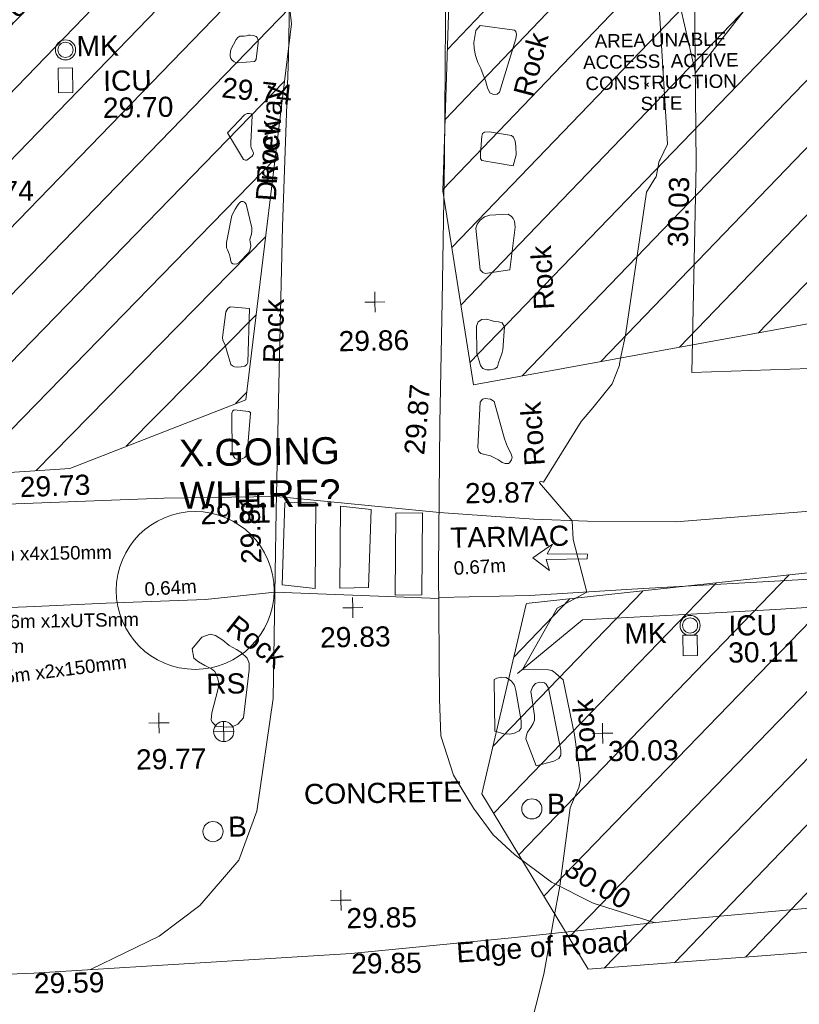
# Model space of a CAD drawing. Header units: millimetres. Extents: x -290717 to 520720, y -88450 to 287762.
# Tile 267 of 381: x 40954 to 55445, y 176391 to 194696. Entities that reach past the tile are written whole.
import ezdxf

# ---------------------------------------------------------------- set-up
doc = ezdxf.new("R2010")
doc.units = ezdxf.units.MM
for name, pattern in [('IMPORT-HIDDEN2 _3_', [4762.5, 3175, -1587.5]), ('IMPORT-UG_ELEC_QLB2 _2_', [2500, 1500, -300.0000000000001, 0, -50, 150, -300.0000000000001, 0, -200]), ('IMPORT-UG_ELEC_STREET LIGHTING_QLB2 _2_', [2700, 1500, -300.0000000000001, 0, -250, 150, -300.0000000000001, 0, -200])]:
    doc.linetypes.add(name, pattern=pattern)
for name, color, linetype, lineweight in [('00_TOPO_DRIVE_WAY', 7, 'Continuous', 9), ('00_TOPO_PEDASTRIAN', 7, 'Continuous', 9), ('00_TOPO_ROAD_EDGE', 7, 'Continuous', 9), ('00_TOPO_SURVEY_TEXT', 7, 'Continuous', 9), ('00_UAV_DRIVE_WAY', 7, 'Continuous', 9), ('GEN-TEXT', 7, 'Continuous', 9), ('SM-QC COMPLETED', 7, 'Continuous', 9)]:
    doc.layers.add(name, color=color, linetype=linetype, lineweight=lineweight)
for name, color, linetype, lineweight, true_color in [('00_TOPO_FOOTPATH', 7, 'Continuous', 9, 0xa50000), ('00_TOPO_FURN_BARRIER_2D', 7, 'Continuous', 9, 0x666666), ('00_TOPO_FURN_BOLLARD', 7, 'Continuous', 9, 0x666666), ('00_TOPO_FURN_MARKER_POST', 7, 'Continuous', 9, 0x666666), ('00_TOPO_FURN_SIGN', 7, 'Continuous', 9, 0x666666), ('00_TOPO_LEVEL_SPOT', 7, 'Continuous', 9, 0x666666), ('00_TOPO_ROAD_MARKING_ARROWS', 7, 'Continuous', 9, 0x999999), ('00_TOPO_ROAD_MARKING_WHITE_CONTINUOUS', 7, 'Continuous', 9, 0x999999), ('00_TOPO_SERV_IC', 5, 'Continuous', 9, 0x0000ff), ('00_UAV_FOOTPATH', 7, 'Continuous', 9, 0xa50000), ('00_UAV_ROCK', 40, 'Continuous', 9, 0xffbf00), ('01_DTM_CONTOUR_MJR', 7, 'Continuous', 9, 0x7f3f00), ('12333-PUM-2D-U-0001-C01 - Rev2_REVIT IMPORT_dwg', 7, 'Continuous', 9, 0x767676), ('PUM-CHAMBER EXTENTS', 6, 'IMPORT-HIDDEN2 _3_', 9, 0xff00ff), ('PUM-ELECTRIC-QLB2', 1, 'IMPORT-UG_ELEC_QLB2 _2_', 9, 0xff0000), ('PUM-GAS-NOTES', 2, 'Continuous', 9, 0xffff00), ('PUM-UNABLE TO SURVEY', 190, 'Continuous', 9, 0x7f00ff)]:
    doc.layers.add(name, color=color, linetype=linetype, lineweight=lineweight, true_color=true_color)
doc.styles.add('Arial', font='arial.ttf', dxfattribs={"height": 500.0000000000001})
doc.styles.add('Arial_1', font='arial.ttf', dxfattribs={"height": 250})
doc.styles.add('Swis721 Lt BT_2', font='swissl.ttf', dxfattribs={"height": 375})
pattern_1 = [(45, (-533641079.65, -725615854.3560001), (-618.7184335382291, 618.7184335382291), [])]

# ---------------------------------------------------------------- blocks, each defined once
blk = doc.blocks.new('12333-PUM-2D-U-0001-C01 - Rev2_REVIT IMPORT_dwg_MSL_Bollard_2-2077182-Site Location Plan Existing')
at = {"layer": '00_TOPO_FURN_BOLLARD', "color": 254, "true_color": 0xcccccc}
blk.add_circle((0, 0), 62.50000000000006, dxfattribs=at)
blk = doc.blocks.new('12333-PUM-2D-U-0001-C01 - Rev2_REVIT IMPORT_dwg_MSL_MarkerPost_SYM-2077183-Site Location Plan Existing')
at = {"layer": '00_TOPO_FURN_MARKER_POST', "color": 254, "true_color": 0xcccccc}
for radius in [499.9079004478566, 374.9309253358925]:
    blk.add_circle((0, 0), radius, dxfattribs=at)
blk = doc.blocks.new('12333-PUM-2D-U-0001-C01 - Rev2_REVIT IMPORT_dwg_MSL_RoadSign_SYM-2077193-Site Location Plan Existing')
at = {"layer": '00_TOPO_FURN_SIGN', "color": 254, "true_color": 0xcccccc}
for p, q in [((-0.2287617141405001, -500.0000000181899), (-0.2287617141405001, 499.9999999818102)), ((-500.2287617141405, 0), (499.7712382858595, 0))]:
    blk.add_line(p, q, dxfattribs=at)
blk.add_circle((-0.2287617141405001, 0), 500.0000000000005, dxfattribs=at)
blk = doc.blocks.new('12333-PUM-2D-U-0001-C01 - Rev2_REVIT IMPORT_dwg_MM-2077200-Site Location Plan Existing')
at = {"layer": '00_TOPO_LEVEL_SPOT', "color": 254, "true_color": 0xcccccc, "flags": 128}
for points in [[(500.0000000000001, 0), (0, 0), (0, 500.0000000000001)], [(0, -500.0000000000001), (0, 0), (-500.0000000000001, 0)]]:
    blk.add_lwpolyline(points, dxfattribs=at)
blk = doc.blocks.new('12333-PUM-2D-U-0001-C01 - Rev2_REVIT IMPORT_dwg_MGS62954_T2_Galway_ITM_3d_Rev1-2077680-Site Location Plan Existing')
at = {"layer": '00_TOPO_DRIVE_WAY', "color": 254, "true_color": 0xcccccc, "flags": 128}
for points in [[(533947310.7138579, 725731693.1597525), (533948599.1790669, 725732292.8675508), (533949364.8963825, 725732849.541381), (533950105.1134104, 725733681.8996902), (533950453.6158828, 725734585.561532), (533950796.9965962, 725736671.5550238), (533950912.4505009, 725740170.8279907), (533951015.7960494, 725742781.650399), (533951124.4683608, 725745445.0481578), (533951288.4688657, 725748596.3189428), (533951375.6958266, 725751100.1535034)], [(533954261.3237748, 725750926.7720876), (533954152.9038471, 725746646.6312761), (533954065.7425202, 725744002.6551392), (533953984.4574562, 725741734.6457609), (533953911.8016596, 725739024.0682355), (533953887.7447301, 725736605.6114737), (533953902.4244289, 725735923.3603222), (533954124.7964522, 725735190.2525634), (533954483.6354288, 725734572.2705452), (533954839.5176274, 725734070.6332626), (533955231.5015766, 725733692.8734832), (533955907.8651333, 725733170.617611), (533956674.2593598, 725732762.6424896), (533957820.6455237, 725732382.5787395)], [(533950862.2703093, 725738649.9250047), (533949572.9945023, 725738536.7528106), (533947723.2392966, 725738499.4396844), (533946396.9614592, 725738459.2854577), (533941871.6936597, 725738359.3006822), (533936372.9219523, 725738473.0361657), (533931579.9965787, 725738680.4198532), (533928785.8331761, 725738882.7086323), (533926256.6229934, 725738766.2295657), (533925217.4002548, 725738826.6515307), (533924740.5424624, 725739121.9279413)]]:
    blk.add_lwpolyline(points, dxfattribs=at)
at = {"layer": '00_TOPO_FOOTPATH', "color": 254, "true_color": 0xcccccc}
blk.add_line((533953906.5889736, 725738500.0339707), (533955602.1075346, 725738505.4317943), dxfattribs=at)
at = {"layer": '00_TOPO_FOOTPATH', "color": 254, "true_color": 0xcccccc, "flags": 128}
blk.add_lwpolyline([(533953940.1125426, 725740080.2653441), (533955698.6507838, 725739921.9996256), (533956693.3809041, 725739868.4371119)], dxfattribs=at)
at = {"layer": '00_TOPO_FURN_BARRIER_2D', "color": 254, "true_color": 0xcccccc, "flags": 128}
blk.add_lwpolyline([(533955346.604963, 725737057.959149), (533956572.7592944, 725738034.3557676), (533958361.7071884, 725738097.1476696), (533960162.1836315, 725738162.4528657), (533961124.9446958, 725738207.7241664), (533963907.7724986, 725738277.1977878), (533966671.4512367, 725738422.7533034), (533969217.1285473, 725738581.0599633), (533971542.5165303, 725738841.5130454), (533974430.9369752, 725739227.180377), (533976071.5486806, 725739369.5364364), (533977958.4605224, 725739562.1122108), (533980716.1659205, 725739792.538971), (533984042.6812699, 725740171.6048297), (533986842.279775, 725740458.3451859)], dxfattribs=at)
at = {"layer": '00_TOPO_PEDASTRIAN', "color": 254, "true_color": 0xcccccc}
for p, q in [((533951002.2000001, 725738782.2000002), (533951078.4000001, 725740306.2)), ((533951649.9000001, 725740306.2), (533951078.4000001, 725740306.2)), ((533951649.9000001, 725740306.2), (533951611.8000001, 725738706)), ((533952069.0000001, 725738706.0000001), (533952107.1000001, 725740230)), ((533952678.6000001, 725740153.8000002), (533952107.1000001, 725740230)), ((533952678.6000001, 725740153.8000002), (533952602.4000001, 725738706.0000001)), ((533953097.7000001, 725738553.6), (533953135.8, 725740077.6000001)), ((533953631.1, 725740077.6000001), (533953135.8, 725740077.6000001)), ((533953631.1, 725740077.6000001), (533953593.0000002, 725738553.6)), ((533951611.8000001, 725738706), (533951002.2000001, 725738782.2000002)), ((533952602.4000001, 725738706.0000001), (533952069.0000001, 725738706.0000001)), ((533953593.0000002, 725738553.6), (533953097.7000001, 725738553.6))]:
    blk.add_line(p, q, dxfattribs=at)
at = {"layer": '00_TOPO_ROAD_EDGE', "color": 254, "true_color": 0xcccccc, "flags": 128}
blk.add_lwpolyline([(533940368.5367368, 725731515.4835081), (533946256.8135034, 725731648.4314787), (533948650.0000001, 725731750.0000001), (533952160.0000001, 725731910.0000001), (533955150.0000001, 725732150), (533958480, 725732440.0000002), (533961506.5973676, 725732662.43695), (533964004.4636054, 725732853.9435135), (533967551.3947252, 725733187.5736139), (533971123.3618879, 725733556.3179882), (533974761.5294393, 725733908.8074641), (533977378.0951932, 725734211.6952543), (533980571.0050802, 725734584.2312124), (533984564.0988555, 725735047.3556432), (533988521.3520471, 725735426.951325)], dxfattribs=at)
at = {"layer": '00_TOPO_ROAD_MARKING_ARROWS', "color": 254, "true_color": 0xcccccc, "flags": 128}
blk.add_lwpolyline([(533955974.6051216, 725738963.7982345), (533955669.1090297, 725739206.9980776), (533956035.3148712, 725739455.0940177), (533955936.1224607, 725739271.8686025), (533956683.1582101, 725739257.4393678), (533956678.775282, 725739169.0980287), (533955912.3523304, 725739170.5828823)], close=True, dxfattribs=at)
at = {"layer": '00_TOPO_ROAD_MARKING_WHITE_CONTINUOUS', "color": 254, "true_color": 0xcccccc}
for p, q in [((533950922.7365224, 725740430.6841316), (533953949.9443097, 725740079.3804997)), ((533950862.2703092, 725738649.9250047), (533953906.3880681, 725738479.8367977))]:
    blk.add_line(p, q, dxfattribs=at)
at = {"layer": '00_TOPO_SERV_IC', "color": 254, "true_color": 0xcccccc}
for p, q in [((533947001.7, 725748002.4), (533947001.7000001, 725748459.6)), ((533947268.4000001, 725748459.6000001), (533947001.7000001, 725748459.6)), ((533947268.4, 725748002.4), (533947268.4000001, 725748459.6000001)), ((533947001.7, 725748002.4), (533947268.4, 725748002.4)), ((533958431.7000001, 725737715.4000002), (533958431.7000001, 725737334.4)), ((533958431.7000001, 725737715.4000002), (533958698.4000001, 725737715.4000002)), ((533958698.4000001, 725737334.4), (533958698.4000001, 725737715.4000002)), ((533958431.7000001, 725737334.4), (533958698.4000001, 725737334.4))]:
    blk.add_line(p, q, dxfattribs=at)
at = {"layer": '00_UAV_DRIVE_WAY', "color": 254, "true_color": 0xcccccc, "flags": 128}
blk.add_lwpolyline([(533961605.9534032, 725742643.7315061), (533958680.9815001, 725742599.3465), (533958759.7690862, 725744672.478354), (533958827.9815001, 725746467.3465), (533958855.6784084, 725749670.5787382)], dxfattribs=at)
at = {"layer": '00_UAV_FOOTPATH', "color": 254, "true_color": 0xcccccc, "flags": 128}
for points in [[(533955602.1075348, 725738505.4317943), (533957497.0245002, 725738589.2155), (533960593.7327984, 725738712.3956746), (533961997.0245003, 725738768.2155001), (533965385.0245001, 725738927.2154999), (533965579.5809857, 725738940.6480108), (533969006.0245, 725739177.2155), (533970558.864163, 725739331.7182724), (533972584.0245, 725739533.2155001), (533975528.4954425, 725739854.3332036), (533975885.0245001, 725739893.2155001), (533979256.0245, 725740274.2155), (533980493.8143904, 725740413.7414287), (533983257.0245001, 725740725.2155), (533985461.2266638, 725740966.1467694), (533987749.0245, 725741216.2154999)], [(533925970, 725740690.0000001), (533927580.2910728, 725740631.0822601), (533930470.1490001, 725740498.8815), (533930936.1613029, 725740469.286821), (533935097.7738052, 725740204.9985504), (533935918.5063865, 725740209.2071245), (533937805.1490001, 725740218.8815), (533940913.2964685, 725740348.5431141), (533941137.149, 725740357.8815001), (533943006.1490001, 725740344.8815), (533945525.149, 725740363.8814999), (533945912.4793455, 725740371.8556033), (533948828.149, 725740431.8814999), (533950922.7365224, 725740430.6841315), (533950911.2265834, 725740430.6907111)], [(533956693.380904, 725739868.4371117), (533958337.0245, 725739829.2155), (533961614.7168457, 725740030.2239164)]]:
    blk.add_lwpolyline(points, dxfattribs=at)
at = {"layer": '00_UAV_ROCK', "color": 254, "true_color": 0xcccccc, "flags": 128}
for points in [[(533954862.8919999, 725749114.5235001), (533955496.892, 725749021.5235), (533955521.8919999, 725748992.5235001), (533955530.892, 725748939.5235), (533955518.892, 725748860.5234998), (533955197.892, 725747873.5235), (533955152.892, 725747833.5234998), (533955084.892, 725747830.5235001), (533955016.8919999, 725747862.5235001), (533954979.8919999, 725747953.5235), (533954940.8919999, 725748091.5235), (533954901.8919999, 725748199.5235), (533954860.892, 725748317.5235), (533954804.892, 725748427.5235), (533954761.8919999, 725748562.5235), (533954742.8919999, 725748693.5235001), (533954738.892, 725748804.5235), (533954755.892, 725748917.5235), (533954780.892, 725749024.5235)], [(533950652.892, 725748521.5235), (533950345.8919999, 725748502.5235001), (533950308.8919999, 725748508.5235), (533950277.892, 725748524.5235), (533950239.892, 725748553.5235001), (533950218.892, 725748584.5235), (533950206.892, 725748626.5235001), (533950204.892, 725748665.5235001), (533950209.892, 725748708.5234998), (533950217.892, 725748752.5235), (533950319.892, 725748937.5235001), (533950353.892, 725748973.5234998), (533950393.8920001, 725748995.5235), (533950432.892, 725748997.5235001), (533950470.8919999, 725748998.5235001), (533950515.892, 725749002.5235001), (533950550.8920001, 725749010.5235002), (533950583.892, 725749009.5235001), (533950642.8919999, 725749002.5235001), (533950691.892, 725748984.5235), (533950710.892, 725748967.5235001), (533950728.892, 725748917.5235001), (533950728.892, 725748863.5235), (533950689.892, 725748567.5235), (533950685.8919999, 725748560.5235)], [(533950130.892, 725747206.5235), (533950450.892, 725747535.5235), (533950502.892, 725747557.5235001), (533950545.8920001, 725747558.5235001), (533950574.892, 725747551.5235001), (533950591.892, 725747535.5235), (533950597.892, 725747520.5235001), (533950559.892, 725747007.5235), (533950559.892, 725746960.5235), (533950567.8920001, 725746912.5235001), (533950587.892, 725746865.5235), (533950605.8919999, 725746817.5235), (533950602.892, 725746795.5235001), (533950581.892, 725746761.5235001), (533950480.892, 725746692.5235), (533950455.8919999, 725746692.5235), (533950434.892, 725746694.5235002), (533950416.8919999, 725746705.5235)], [(533955426.8919999, 725746499.5235001), (533954850.892, 725746608.5235), (533954826.892, 725746646.5235001), (533954823.892, 725746736.5235), (533954855.8919999, 725747059.5235), (533954871.892, 725747108.5235001), (533954909.8919999, 725747132.5235), (533955000.892, 725747140.5235), (533955406.8919999, 725747061.5235), (533955443.8919999, 725747029.5235001), (533955475.892, 725746956.5235001), (533955487.8919999, 725746865.5235), (533955487.8919999, 725746703.5235001)], [(533950076.892, 725745168.5235), (533950184.892, 725745666.5235), (533950250.892, 725745785.5235), (533950293.892, 725745851.5235001), (533950326.892, 725745893.5235), (533950362.8919999, 725745920.5235001), (533950398.8920001, 725745925.5235001), (533950424.892, 725745911.5235001), (533950453.8919999, 725745874.5235001), (533950549.892, 725745427.5235001), (533950552.892, 725745367.5235), (533950546.8919999, 725745314.5235001), (533950530.892, 725745275.5235001), (533950516.892, 725745236.5235001), (533950511.8919999, 725745205.5235), (533950515.892, 725745172.5235002), (533950524.892, 725745102.5235), (533950518.8920001, 725745056.5235), (533950508.892, 725745017.5235), (533950485.892, 725744970.5235001), (533950304.892, 725744788.5235), (533950258.892, 725744768.5235), (533950219.8920001, 725744761.5235), (533950185.8919999, 725744769.5235001), (533950164.892, 725744786.5235), (533950149.8919999, 725744816.5235), (533950137.892, 725744883.5235), (533950128.892, 725744937.5235001), (533950111.892, 725744985.5235), (533950092.892, 725745026.5235), (533950075.8920001, 725745064.5235001)], [(533955332.8919999, 725744565.5235), (533954870.8919999, 725744503.5235), (533954827.892, 725744527.5235), (533954783.8919999, 725744576.5235), (533954714.892, 725745350.5235001), (533954742.8919999, 725745422.5235), (533954800.892, 725745499.5235001), (533954878.892, 725745559.5235), (533954981.892, 725745590.5235), (533955319.892, 725745599.5235), (533955381.8919998, 725745559.5235), (533955413.8919999, 725745520.5235), (533955435.8919999, 725745466.5234998), (533955444.892, 725745358.5235)], [(533950482.892, 725743933.5235001), (533950435.8919999, 725742927.5235), (533950417.892, 725742889.5235), (533950374.8919999, 725742862.5235001), (533950310.8919999, 725742850.5235), (533950237.892, 725742842.5235001), (533950187.892, 725742850.5235), (533950145.892, 725742871.5235001), (533950119.8919999, 725742896.5235), (533950044.892, 725743172.5235), (533950024.892, 725743239.5235), (533950011.892, 725743277.5235), (533949978.892, 725743342.5235), (533949973.892, 725743403.5235001), (533950041.8919999, 725743878.5235), (533950080.8919999, 725743936.5235), (533950122.892, 725743966.5235)], [(533955213.8919999, 725743508.5235), (533955177.892, 725743079.5235), (533955158.8919999, 725743005.5235), (533955124.8919999, 725742925.5235), (533955090.892, 725742841.5235001), (533955070.8919999, 725742767.5234998), (533955022.892, 725742731.5235), (533954934.892, 725742711.5235), (533954874.8919999, 725742711.5235), (533954797.892, 725742740.5235), (533954754.892, 725742794.5235), (533954730.892, 725742883.5235), (533954695.892, 725743020.5235), (533954692.892, 725743528.5235001), (533954729.8919999, 725743608.5235), (533954795.892, 725743649.5235), (533954886.8919998, 725743656.5235), (533954967.8919999, 725743631.5235001), (533955033.8919999, 725743612.5235), (533955104.8919999, 725743602.5235001), (533955173.892, 725743583.5235)], [(533954998.892, 725742125.5235), (533955181.8919999, 725741424.5235), (533955230.892, 725741275.5235001), (533955289.8919999, 725741156.5235001), (533955312.892, 725741084.5235001), (533955304.892, 725741030.5235), (533955266.8919999, 725740976.5235), (533955243.892, 725740967.5235001), (533955183.8919999, 725740967.5235001), (533955127.892, 725740989.5235), (533955058.892, 725741037.5235), (533954999.892, 725741072.5235), (533954912.892, 725741115.5235), (533954805.8919999, 725741140.5235), (533954736.892, 725741163.5235001), (533954699.892, 725741199.5235001), (533954680.8919999, 725741270.5235), (533954736.892, 725742114.5235001), (533954782.892, 725742167.5235), (533954835.8919999, 725742180.5235001), (533954932.892, 725742170.5235)], [(533950114.8919999, 725741226.5235), (533950117.8919999, 725741988.5235), (533950136.8919999, 725742032.5235), (533950163.892, 725742052.5235), (533950439.892, 725742018.5235), (533950464.892, 725741999.5235001), (533950467.892, 725741978.5235), (533950392.892, 725741245.5235), (533950377.8919999, 725741207.5235), (533950345.8919999, 725741165.5235001), (533950294.892, 725741136.5235), (533950240.892, 725741132.5235), (533950196.892, 725741134.5235), (533950162.892, 725741154.5235001)], [(533949303.892, 725737621.5235001), (533949490.892, 725737837.5235001), (533949646.8919999, 725737892.5235), (533949744.892, 725737866.5235), (533949879.8919999, 725737777.5235), (533949994.8919999, 725737674.5235), (533950130.892, 725737597.5235), (533950207.8919999, 725737545.5235001), (533950326.892, 725737430.5235001), (533950358.892, 725737340.5235001), (533950361.892, 725737215.5235), (533950237.892, 725736324.5235001), (533950128.892, 725736210.5235001), (533950025.892, 725736163.5235001), (533949921.8919999, 725736156.5235001), (533949809.892, 725736168.5235001), (533949726.892, 725736180.5235), (533949652.892, 725736254.5235), (533949636.8919999, 725736296.5235), (533949650.892, 725736425.5235), (533949772.892, 725736855.5234998), (533949794.892, 725736960.5235001), (533949766.8919999, 725737078.5235001), (533949721.892, 725737193.5235001), (533949656.8919999, 725737248.5235), (533949535.892, 725737312.5235001), (533949420.892, 725737381.5235001), (533949334.892, 725737451.5235)], [(533954906.892, 725735992.5235), (533954908.8919999, 725736958.5235), (533954957.8919999, 725736979.5235), (533955050.892, 725736994.5235), (533955129.8919999, 725736987.5235), (533955227.892, 725736921.5235001), (533955283.8919999, 725736844.5235), (533955308.8919999, 725736744.5235001), (533955398.892, 725736179.5235), (533955394.892, 725736043.5235001), (533955358.892, 725735991.5235), (533955271.8919999, 725735948.5235), (533955184.892, 725735933.5235001), (533955071.892, 725735939.5235)], [(533955662.892, 725735338.5234998), (533955478.892, 725735839.5235), (533955489.8919999, 725735910.5235), (533955510.892, 725735967.5235001), (533955574.892, 725736051.5235001), (533955616.892, 725736125.5235), (533955642.892, 725736185.5235), (533955646.8919999, 725736270.5235), (533955587.8919999, 725736722.5235), (533955623.892, 725736815.5235001), (533955678.8919999, 725736866.5235), (533955758.892, 725736888.5235), (533955841.892, 725736876.5235), (533955876.892, 725736853.5235), (533955915.892, 725736775.5235), (533956126.892, 725735617.5235), (533956121.892, 725735528.5235), (533956082.8919999, 725735466.5235), (533955989.8919999, 725735416.5235)]]:
    blk.add_lwpolyline(points, close=True, dxfattribs=at)
at = {"layer": '01_DTM_CONTOUR_MJR', "color": 254, "true_color": 0xcccccc, "flags": 128}
blk.add_lwpolyline([(533955100, 725729120.0000001), (533955738.0551438, 725731461.9022801), (533955935.938189, 725732465.409405), (533956060.0000002, 725733090.0000001), (533956281.4460531, 725734544.7138919), (533956302.8885458, 725734608.9067786), (533956448.2357415, 725734921.7984792), (533956481.8342916, 725735056.2423894), (533956477.1071109, 725735150.297612), (533956384.4061794, 725735902.9270515), (533956189.1346107, 725736925.5974122), (533956060.2506113, 725737049.712714), (533956015.8095239, 725737082.2539682), (533955983.387144, 725737105.8838569), (533955920.085821, 725737115.3059703), (533955440.0000002, 725737130.0000001), (533956102.4809865, 725738261.3496152), (533956660.0000001, 725738550), (533956421.6436514, 725739535.1700604), (533956410.0000001, 725739880), (533955817.4891778, 725740598.1385282), (533955828.9795918, 725740624.9526768), (533955887.862543, 725740609.1123714), (533956608.9139959, 725741720.2466532), (533956830.329022, 725741976.3966419), (533957195.6612718, 725742410.4241298), (533957337.5715436, 725742756.3624054), (533957341.3977486, 725742783.5797374), (533957376.712358, 725742941.7843673), (533957464.1582676, 725743314.9875267), (533957896.2386035, 725745963.1009563), (533958055.6492051, 725746216.4515098), (533958083.0042843, 725746249.6472815), (533958129.1609182, 725746476.1838744), (533958134.7476857, 725746517.8766565), (533958152.1764707, 725746551.1764706), (533958164.1933241, 725746567.3866483), (533958305.9479393, 725746848.3940861), (533958090, 725751760.0000001), (533958850, 725748170.0000001), (533960140.7681546, 725749771.2935264)], dxfattribs=at)
for name, p, xscale, yscale, zscale in [('12333-PUM-2D-U-0001-C01 - Rev2_REVIT IMPORT_dwg_MSL_MarkerPost_SYM-2077183-Site Location Plan Existing', (533947146.1960328, 725748798.3340069), 0.375, 0.375, 0.375), ('12333-PUM-2D-U-0001-C01 - Rev2_REVIT IMPORT_dwg_MM-2077200-Site Location Plan Existing', (533952815.4027371, 725744011.1544623), 0.375, 0.375, 0.375), ('12333-PUM-2D-U-0001-C01 - Rev2_REVIT IMPORT_dwg_MM-2077200-Site Location Plan Existing', (533952305.2682019, 725738335.5568177), 0.375, 0.375, 0.375), ('12333-PUM-2D-U-0001-C01 - Rev2_REVIT IMPORT_dwg_MSL_MarkerPost_SYM-2077183-Site Location Plan Existing', (533958568.1618221, 725737896.7098683), 0.375, 0.375, 0.375), ('12333-PUM-2D-U-0001-C01 - Rev2_REVIT IMPORT_dwg_MM-2077200-Site Location Plan Existing', (533948665.6831906, 725736256.2409061), 0.375, 0.375, 0.375), ('12333-PUM-2D-U-0001-C01 - Rev2_REVIT IMPORT_dwg_MSL_RoadSign_SYM-2077193-Site Location Plan Existing', (533949866.3325185, 725736076.3454959), 0.375, 0.375, 0.375), ('12333-PUM-2D-U-0001-C01 - Rev2_REVIT IMPORT_dwg_MM-2077200-Site Location Plan Existing', (533956907.0092055, 725735921.1206019), 0.375, 0.375, 0.375), ('12333-PUM-2D-U-0001-C01 - Rev2_REVIT IMPORT_dwg_MSL_Bollard_2-2077182-Site Location Plan Existing', (533955567.9742348, 725734537.9529032), 3, 3, 3), ('12333-PUM-2D-U-0001-C01 - Rev2_REVIT IMPORT_dwg_MSL_Bollard_2-2077182-Site Location Plan Existing', (533949634.1076079, 725734219.1511859), 3, 3, 3), ('12333-PUM-2D-U-0001-C01 - Rev2_REVIT IMPORT_dwg_MM-2077200-Site Location Plan Existing', (533951990.5776866, 725732900.2335309), 0.375, 0.375, 0.375)]:
    blk.add_blockref(name, p, dxfattribs=dict(xscale=xscale, yscale=yscale, zscale=zscale))
at = {"layer": '00_TOPO_DRIVE_WAY', "color": 251, "true_color": 0x666666, "char_height": 375, "attachment_point": 1, "line_spacing_factor": 1.005061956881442, "style": 'Swis721 Lt BT_2'}
for s, insert, width, rotation in [('Driveway', (533950631.2443063, 725745940.3328118), 2436.183848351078, 85.21360218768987), ('29.87', (533953308.7551977, 725741179.7684444), 1495.902363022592, 84.14638053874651), ('29.81', (533950250.1509959, 725739180.1470703), 1495.902363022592, 91.03287873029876), ('30.00', (533956317.4674754, 725733644.159863), 1495.902363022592, 327.5676174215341)]:
    blk.add_mtext(s, dxfattribs=dict(at, insert=insert, width=width, rotation=rotation))
at = {"layer": '00_TOPO_FOOTPATH', "color": 251, "true_color": 0x666666, "insert": (533954426.8929952, 725740614.1481154), "char_height": 375, "width": 1495.902363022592, "attachment_point": 1, "line_spacing_factor": 1.005061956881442, "style": 'Swis721 Lt BT_2'}
blk.add_mtext('29.87', dxfattribs=at)
at = {"layer": '00_TOPO_FURN_BOLLARD', "char_height": 375, "width": 398.9072968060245, "attachment_point": 1, "line_spacing_factor": 1.005061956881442, "style": 'Swis721 Lt BT_2'}
for insert in [(533955850.7325546, 725734812.150253), (533949916.8659276, 725734493.3485359)]:
    blk.add_mtext('B', dxfattribs=dict(at, insert=insert))
at = {"layer": '00_TOPO_FURN_MARKER_POST', "char_height": 375, "width": 907.0392105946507, "attachment_point": 1, "line_spacing_factor": 1.005061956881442, "style": 'Swis721 Lt BT_2'}
for insert in [(533947353.2796074, 725749051.7158097), (533957344.0921652, 725737953.5656315)]:
    blk.add_mtext('MK', dxfattribs=dict(at, insert=insert))
at = {"layer": '00_TOPO_FURN_SIGN', "insert": (533949557.3453982, 725737153.6371979), "char_height": 375, "width": 783.5679044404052, "attachment_point": 1, "line_spacing_factor": 1.005061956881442, "style": 'Swis721 Lt BT_2'}
blk.add_mtext('RS', dxfattribs=at)
at = {"layer": '00_TOPO_LEVEL_SPOT', "char_height": 375, "width": 1495.902363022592, "attachment_point": 1, "line_spacing_factor": 1.005061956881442, "style": 'Swis721 Lt BT_2'}
for s, insert in [('29.74', (533945202.8808528, 725746379.9102246)), ('29.86', (533952128.1353062, 725743481.5653192)), ('29.83', (533951687.5771626, 725737979.7120882)), ('29.77', (533948226.8853675, 725735771.2480112)), ('30.03', (533957002.0808529, 725735773.7102246)), ('29.85', (533952085.6808529, 725732752.8102247))]:
    blk.add_mtext(s, dxfattribs=dict(at, insert=insert))
at = {"layer": '00_TOPO_ROAD_EDGE', "color": 251, "true_color": 0x666666, "insert": (533954108.704987, 725732079.1209718), "char_height": 375, "width": 3746.879252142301, "attachment_point": 1, "rotation": 2.8606582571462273, "line_spacing_factor": 1.005061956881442, "style": 'Swis721 Lt BT_2'}
blk.add_mtext('Edge of Road', dxfattribs=at)
at = {"layer": '00_TOPO_ROAD_EDGE', "color": 251, "true_color": 0x666666, "char_height": 375, "width": 1495.902363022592, "attachment_point": 1, "line_spacing_factor": 1.005061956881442, "style": 'Swis721 Lt BT_2'}
for s, insert in [('29.85', (533952160.0000001, 725731905.2296078)), ('29.59', (533946256.8, 725731643.6296078))]:
    blk.add_mtext(s, dxfattribs=dict(at, insert=insert))
at = {"layer": '00_TOPO_SERV_IC', "color": 251, "true_color": 0x666666, "char_height": 375, "attachment_point": 1, "line_spacing_factor": 1.005061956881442, "style": 'Swis721 Lt BT_2'}
for s, insert, width in [('ICU', (533947836.8111334, 725748395.9746865), 1021.012723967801), ('29.70', (533947822.9003084, 725747895.5162591), 1495.902363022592), ('ICU', (533959281.1111335, 725738067.3746866), 1021.012723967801), ('30.11', (533959267.2003085, 725737566.916259), 1495.902363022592)]:
    blk.add_mtext(s, dxfattribs=dict(at, insert=insert, width=width))
at = {"layer": '00_TOPO_SURVEY_TEXT', "color": 251, "true_color": 0x666666, "char_height": 375, "attachment_point": 1, "line_spacing_factor": 1.005061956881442, "style": 'Swis721 Lt BT_2'}
for s, insert, width in [('TARMAC', (533954136.729525, 725739793.5067371), 2450.430537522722), ('CONCRETE', (533951337.4431508, 725735073.4548318), 3286.236302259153)]:
    blk.add_mtext(s, dxfattribs=dict(at, insert=insert, width=width))
at = {"layer": '00_UAV_DRIVE_WAY', "color": 251, "true_color": 0x666666, "char_height": 375, "attachment_point": 1, "line_spacing_factor": 1.005061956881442, "style": 'Swis721 Lt BT_2'}
for s, insert, width, rotation in [('Driveway', (533945304.7287349, 725749056.332513), 2436.183848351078, 40.82881032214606), ('30.03', (533958274.3909051, 725744941.105207), 1495.902363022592, 87.8235707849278)]:
    blk.add_mtext(s, dxfattribs=dict(at, insert=insert, width=width, rotation=rotation))
at = {"layer": '00_UAV_FOOTPATH', "color": 251, "true_color": 0x666666, "char_height": 375, "width": 1495.902363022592, "attachment_point": 1, "line_spacing_factor": 1.005061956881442, "style": 'Swis721 Lt BT_2'}
for s, insert, rotation in [('29.73', (533946152.2330797, 725740872.1260418), 1.1794013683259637), ('29.81', (533949500.672913, 725740308.29793), 0.5480671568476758)]:
    blk.add_mtext(s, dxfattribs=dict(at, insert=insert, rotation=rotation))
at = {"layer": '00_UAV_ROCK', "color": 251, "true_color": 0x666666, "char_height": 375, "attachment_point": 1, "line_spacing_factor": 1.005061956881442, "style": 'Swis721 Lt BT_2'}
for s, insert, width, rotation in [('Rock', (533955451.3004488, 725747851.8821887), 1381.928849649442, 74.47912266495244), ('29.74', (533950068.6435916, 725748240.2409972), 1495.902363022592, 352.61615027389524), ('Rock', (533950659.1382333, 725746243.6110516), 1381.928849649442, 86.79836482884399), ('Rock', (533955773.3808191, 725743806.560939), 1381.928849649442, 92.12250785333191), ('Rock', (533950718.0818681, 725742913.1002874), 1381.928849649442, 88.47552155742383), ('Rock', (533955547.1744687, 725740903.858854), 1381.928849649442, 92.83856763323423), ('Rock', (533950151.164524, 725738260.6214671), 1381.928849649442, 320.7673349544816), ('Rock', (533956404.8198385, 725735367.4975026), 1381.928849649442, 91.8621668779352)]:
    blk.add_mtext(s, dxfattribs=dict(at, insert=insert, width=width, rotation=rotation))
blk = doc.blocks.new('12333-PUM-2D-U-0001-C01 - Rev2_REVIT IMPORT_dwg-1620468-Site Location Plan Existing')
at = {"layer": 'PUM-CHAMBER EXTENTS', "true_color": 0xfff4d4}
h = blk.add_hatch(dxfattribs=at)
h.set_pattern_fill('FP_14', style=0, pattern_type=2)
h.set_pattern_definition(pattern_1)
h.paths.add_polyline_path([(291811.3501528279, 124468.6438213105), (306011.3501528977, 125163.6438213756), (309303.3501529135, 126382.6438213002), (310276.3501529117, 133352.6438213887), (309947.3501528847, 136832.6438213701), (307059.3501528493, 139075.6438213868), (304064.350152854, 137236.6438213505), (301560.095729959, 137051.9973635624), (288639.1046682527, 134790.0492880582), (288630.6430382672, 134386.5106702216), (288258.8263998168, 134391.7371872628), (288273.3501527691, 133230.6438212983), (288213.5074401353, 133220.9184094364), (288164.3501528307, 131103.6438213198), (291489.3501529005, 131422.6438213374), (291767.6562900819, 125412.2684225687)])
h.paths.add_polyline_path([(313541.3501529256, 126587.6438213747), (320416.1456552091, 127718.9519342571), (320290.3501528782, 137135.6438213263), (316922.3501528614, 136404.6438212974), (313381.3501528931, 137134.6438212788), (313031.3501529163, 130202.6438213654), (313364.3812648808, 127842.0409395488)])
h.paths.add_polyline_path([(305922.0501528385, 132148.04382128), (305930.0306085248, 132605.2438213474), (306188.7501528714, 132605.2438213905), (306180.769697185, 132148.0438213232), (306133.2633083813, 132148.0438213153)])
h = blk.add_hatch(dxfattribs=at)
h.set_pattern_fill('FP_14', style=0, pattern_type=2)
h.set_pattern_definition(pattern_1)
h.paths.add_polyline_path([(351699.72233876, 60394.56140982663), (351708.9931528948, 60906.25732133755), (352393.2163071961, 60898.13015711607), (353041.6677554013, 66223.39089320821), (353206.9931529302, 73966.25732144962), (353982.8594361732, 73952.7145251), (354317.3501528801, 76699.64382133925), (358888.3501528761, 76111.64382135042), (361222.350152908, 86809.64382132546), (361563.3501529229, 88895.64382133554), (363078.350152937, 90435.64382137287), (363904.3501529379, 101867.6438212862), (365385.1266995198, 110525.3932341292), (365230.9820148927, 110551.7047199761), (365498.4008083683, 111226.8875165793), (365470.0968050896, 111952.5482150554), (365624.7061381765, 111926.1574136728), (366051.350152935, 114420.6438213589), (364898.3501528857, 114331.6438213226), (360524.3501529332, 111561.643821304), (356416.7002318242, 111258.678218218), (357929.2858412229, 111182.0907012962), (360544.5530249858, 111349.5624075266), (360546.5568067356, 111049.5690885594), (355314.0187962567, 111014.6190039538), (355309.6134037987, 111177.0234435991), (355277.3501528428, 111174.643821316), (352644.3501529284, 114141.6438213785), (338239.8330883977, 112460.2766464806), (329804.3501528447, 111555.6438213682), (319532.3501528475, 110592.6438213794), (310517.3501528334, 109863.6438213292), (302620.3501528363, 109581.6438213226), (295825.3501529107, 109566.6438213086), (279813.3501529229, 106549.643821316), (276140.8366145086, 103581.1872824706), (276061.814112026, 103425.8629484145), (271406.8224872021, 105468.1551963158), (271509.3894614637, 105701.9358727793), (267649.350152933, 107463.6438213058), (260223.350152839, 100640.6438213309), (259796.3501529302, 72682.64382134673), (269496.3501528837, 64316.64382130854), (273776.3501529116, 63665.64382135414), (309011.3501528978, 62955.64382139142), (311037.3501528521, 62074.64382133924), (337339.3501528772, 60871.64382135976), (351699.5658924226, 60394.56660731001)])
h.paths.add_polyline_path([(268358.9909750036, 65556.86419186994), (264596.4920611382, 69167.41490751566), (264804.2082447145, 69383.8727354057), (266581.5988270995, 67470.36930634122), (268566.7072650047, 65773.32227584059), (268393.5501527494, 65592.87780157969)])
h.paths.add_polyline_path([(332379.887152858, 67575.85382149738), (302320.8871528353, 68122.8538214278), (302332.4158496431, 68783.33241919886), (280169.8095181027, 69186.63780598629), (280330.3604934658, 78384.59702432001), (275960.0958838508, 78464.13017966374), (276108.0612945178, 86595.19465455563), (280450.151176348, 86519.4031937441), (280756.2778082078, 103341.6855813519), (302910.5740271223, 102938.5317815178), (302921.4142533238, 103534.2289657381), (310787.9439886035, 103391.0774384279), (310815.0515438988, 104880.7045066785), (318228.828162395, 104745.7919744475), (318301.0448391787, 108714.2766025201), (322633.8020448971, 108635.4310593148), (322539.6341878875, 103240.5581443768), (349750.1643799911, 102745.3933022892), (349310.9351529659, 74176.42282136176), (332506.0083566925, 74506.52523825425), (332420.225768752, 69792.56032023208)])
h.paths.add_polyline_path([(262373.7501529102, 72788.24382131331), (262335.6501528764, 75226.64382130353), (265345.5501529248, 75226.64382130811), (265383.6501528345, 72864.44382133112), (265304.2827260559, 72862.43451938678)])
h.paths.add_polyline_path([(261383.1501528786, 75912.44382136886), (261459.3501528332, 80789.24382133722), (267517.2501529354, 80713.04382135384), (267441.050152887, 75836.24382130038), (261504.3495088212, 75910.91930116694)])
h.paths.add_polyline_path([(302573.8228673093, 78329.52926304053), (302592.4407276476, 78963.90062831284), (306343.567266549, 78898.43991812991), (306598.9518629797, 91613.85658206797), (302817.4785721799, 91689.80612071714), (302824.7187942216, 92271.10215000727), (296640.3411529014, 92395.32482125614), (296360.3411528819, 78454.32482147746), (302538.3452618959, 78330.24181806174)])
h.paths.add_polyline_path([(261840.3501529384, 80865.44382136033), (261687.9501528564, 92981.24382131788), (264050.1501528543, 92981.2438213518), (264202.5501529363, 80865.44382139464), (263838.6680771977, 80865.44382138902)])
h.paths.add_polyline_path([(274664.4282881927, 104261.9875886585), (272430.0401462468, 105281.7542374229), (273799.1437452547, 104582.3695657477), (274486.1144024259, 104328.01044291)])
h.paths.add_polyline_path([(315481.3501528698, 115683.6438212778), (326437.165211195, 116343.5766866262), (364189.350152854, 120948.6438212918), (366744.3501529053, 124721.6438213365), (363517.3501528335, 126053.6438213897), (359872.3501529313, 126432.6438213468), (352849.3501528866, 126181.6438212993), (339104.3501528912, 124625.643821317), (335451.3501528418, 124514.6438212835), (325145.3501528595, 123235.643821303), (319635.3501528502, 122976.6438213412), (314446.3501528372, 122493.6438213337), (313566.3501528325, 118980.6438212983)])
h.paths.add_polyline_path([(322305.050152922, 119194.0438212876), (322152.6501528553, 121403.8438213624), (326724.6501528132, 121784.8438213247), (326877.0501529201, 119498.8438214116), (323355.1979919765, 119264.0536772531)])
h.paths.add_polyline_path([(328629.650152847, 120870.443821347), (328477.2501528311, 122089.6438212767), (329810.7501529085, 122242.0438213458), (329963.1501528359, 121022.8438213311), (328841.3815410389, 120894.6416942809)])
h.paths.add_polyline_path([(317352.0501528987, 121480.0438213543), (317352.0501528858, 121861.0438214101), (317618.7501528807, 121856.3885555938), (317618.7501528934, 121480.043821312), (317362.3608135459, 121480.0438213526)])
h.paths.add_polyline_path([(331601.4501528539, 122089.6438213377), (331144.2501528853, 122242.0438213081), (331258.5501528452, 122623.0438213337), (331715.7501528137, 122470.6438213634), (331644.5503212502, 122233.3110493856)])
at = {"layer": 'GEN-TEXT', "color": 253, "true_color": 0xaaaaaa}
for p, q in [((316819.7177813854, 132073.1778097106), (316890.4284595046, 132143.8884878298)), ((316890.4284595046, 132073.1778097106), (316819.7177813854, 132143.8884878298))]:
    blk.add_line(p, q, dxfattribs=at)
at = {"layer": 'PUM-UNABLE TO SURVEY', "color": 7, "true_color": 0xfff4d4, "flags": 128}
for points in [[(288240.6965458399, 134391.9920332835), (288164.3501528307, 131103.6438213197), (291489.3501529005, 131422.6438213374), (291811.3501528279, 124468.6438213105), (306011.3501528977, 125163.6438213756), (309303.3501529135, 126382.6438213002), (310276.3501529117, 133352.6438213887), (309947.3501528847, 136832.6438213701), (307059.3501528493, 139075.6438213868), (304064.350152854, 137236.6438213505), (301580.3501529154, 137051.6438212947)], [(320416.3501529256, 127703.6438212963), (320290.3501528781, 137135.6438213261), (316922.3501528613, 136404.6438212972), (313381.3501528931, 137134.6438212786), (313031.3501529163, 130202.6438213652), (313541.3501529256, 126587.6438213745), (320420.3501528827, 127719.6438213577)], [(314450.3501529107, 122500.6438213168), (319635.3501528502, 122976.643821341), (325145.3501528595, 123235.6438213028), (335451.3501528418, 124514.6438212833), (339104.3501528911, 124625.6438213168), (352849.3501528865, 126181.6438212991), (359872.3501529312, 126432.6438213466), (363517.3501528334, 126053.6438213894), (366744.3501529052, 124721.6438213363), (364189.3501528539, 120948.6438212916), (326298.3501529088, 116326.6438213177), (315481.3501528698, 115683.6438212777), (313566.3501528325, 118980.6438212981), (314446.3501528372, 122493.6438213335)]]:
    blk.add_lwpolyline(points, dxfattribs=at)
at = {"layer": 'SM-QC COMPLETED', "color": 81, "true_color": 0xaaffaa}
blk.add_circle((308301.2168105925, 122853.5067552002), 1467.425282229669, dxfattribs=at)
blk.add_blockref('12333-PUM-2D-U-0001-C01 - Rev2_REVIT IMPORT_dwg_MGS62954_T2_Galway_ITM_3d_Rev1-2077680-Site Location Plan Existing', (-533641079.6498471, -725615854.3561786))
at = {"layer": 'PUM-ELECTRIC-QLB2', "char_height": 250, "attachment_point": 2, "line_spacing_factor": 0.9417779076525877, "style": 'Arial_1'}
for s, insert, width in [('DP0.50m x4x150mm', (305135.0740873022, 123718.6242563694), 3893.2779916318), ('DP0.86m x1xUTSmm', (305558.9372102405, 122460.7596534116), 4027.951129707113)]:
    blk.add_mtext(s, dxfattribs=dict(at, insert=insert, width=width))
for s, insert, width, rotation in [('0.67m', (313593.4606607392, 123327.5970243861), 1160.025439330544, 2.457339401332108), ('0.64m', (307839.7883257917, 123038.2538917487), 1160.025439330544, 2.457339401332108), ('DP0.55m x2x150mm', (305368.2751320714, 121502.4630240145), 3893.2779916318, 6.22529174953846)]:
    blk.add_mtext(s, dxfattribs=dict(at, insert=insert, width=width, rotation=rotation))
at = {"layer": 'PUM-GAS-NOTES', "insert": (304383.3261084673, 122022.6128992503), "char_height": 250, "width": 1738.507782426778, "attachment_point": 2, "rotation": 357.8553100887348, "line_spacing_factor": 0.9417779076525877, "style": 'Arial_1'}
blk.add_mtext('DP0.53m', dxfattribs=at)
at = {"layer": 'PUM-UNABLE TO SURVEY', "color": 51, "true_color": 0xffff7f, "insert": (317126.7066630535, 133060.6233042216), "char_height": 250, "width": 3428.043514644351, "attachment_point": 2, "line_spacing_factor": 0.9417779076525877, "style": 'Arial_1'}
blk.add_mtext('AREA UNABLE\\PACCESS, ACTIVE\\PCONSTRUCTION\\PSITE', dxfattribs=at)
at = {"layer": 'SM-QC COMPLETED', "color": 3, "true_color": 0x00ff00, "insert": (308046.1735334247, 125660.2604483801), "char_height": 500.0000000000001, "width": 3568.838158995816, "attachment_point": 1, "line_spacing_factor": 0.9417779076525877, "style": 'Arial'}
blk.add_mtext('X.GOING\\PWHERE?', dxfattribs=at)

msp = doc.modelspace()

# ---------------------------------------------------------------- block references
at = {"layer": '12333-PUM-2D-U-0001-C01 - Rev2_REVIT IMPORT_dwg', "color": 254, "linetype": 'IMPORT-UG_ELEC_STREET LIGHTING_QLB2 _2_', "true_color": 0xffd4d4, "rotation": 0.9999999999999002}
msp.add_blockref('12333-PUM-2D-U-0001-C01 - Rev2_REVIT IMPORT_dwg-1620468-Site Location Plan Existing', (-261895.0770586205, 55869.5817132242), dxfattribs=at)

doc.saveas('drawing.dxf')
